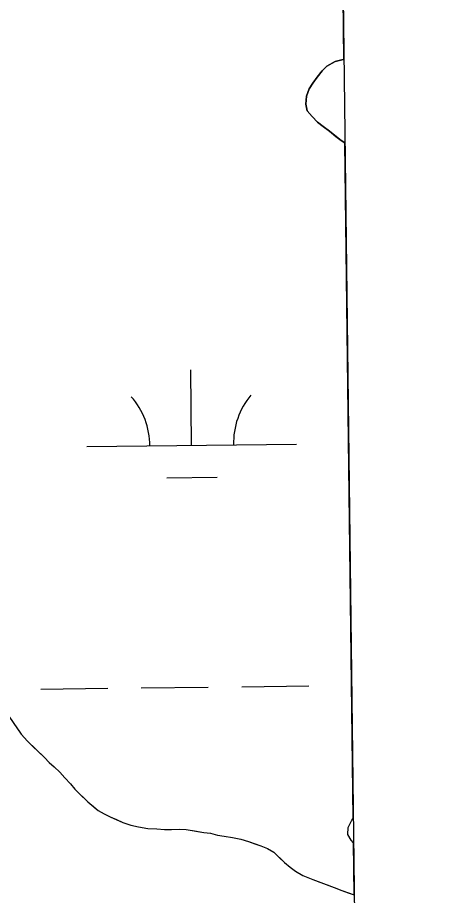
# Model space of a CAD drawing. Extents: x 3694830 to 3732949, y 415201 to 440970.
# Drawn here: x 3730615.2 to 3730815.6, y 424211.1 to 424629.8 of the extents above; entities that cross this region are included whole.
import ezdxf

# ---------------------------------------------------------------- set-up
doc = ezdxf.new("R2010")
doc.units = 0
for name, color, linetype in [('V-GRID-FRAM', 7, 'Continuous'), ('V-TOPO-SHOR', 7, 'Continuous'), ('V-WETL-SWMP', 7, 'Continuous')]:
    doc.layers.add(name, color=color, linetype=linetype)

msp = doc.modelspace()

# ---------------------------------------------------------------- linework, layer by layer
at = {"layer": 'V-GRID-FRAM'}
msp.add_lwpolyline([(3698844.69, 438797.54), (3730590.83, 439176.18), (3730815.62, 420995.11), (3699053.61, 420616.27), (3698844.69, 438797.54)], dxfattribs=at)
at = {"layer": 'V-TOPO-SHOR'}
for points in [[(3730770.93, 424609.79), (3730770.66, 424609.74), (3730766.82, 424608.76), (3730762.78, 424606.62), (3730760.56, 424604.31), (3730758.12, 424601.3), (3730756.14, 424598.54), (3730754.38, 424595.77), (3730753.09, 424592.34), (3730752.71, 424588.47), (3730753.46, 424585.31), (3730755.79, 424582.63), (3730758.35, 424579.96), (3730761.12, 424577.75), (3730764.12, 424575.54), (3730767.12, 424573.11), (3730769.66, 424571.12), (3730771.42, 424570)], [(3730614.12, 424291.97), (3730616.92, 424287.96), (3730619.92, 424284.63)], [(3730619.92, 424284.63), (3730622.69, 424281.98), (3730625, 424279.77), (3730628, 424276.9), (3730630.31, 424274.46), (3730632.61, 424272.48), (3730635.37, 424269.83), (3730637.69, 424267.16), (3730640.46, 424264.28), (3730642.55, 424261.84), (3730644.63, 424259.63), (3730646.93, 424257.42), (3730648.66, 424255.76)], [(3730648.66, 424255.76), (3730651.42, 424253.56), (3730653.72, 424251.58), (3730656.46, 424250.05), (3730659.43, 424248.53), (3730662.4, 424247.24), (3730665.36, 424245.95), (3730669.23, 424244.67), (3730672.86, 424243.85), (3730677.4, 424243.04), (3730681.69, 424242.91), (3730685.31, 424242.53), (3730688.7, 424242.6), (3730692.54, 424242.68), (3730695.7, 424242.53), (3730699.56, 424241.93), (3730704.09, 424241.12), (3730707.27, 424240.73), (3730710.67, 424239.91), (3730713.85, 424239.29), (3730717.7, 424238.7), (3730721.78, 424237.88), (3730725.42, 424236.83), (3730728.38, 424235.76), (3730731.34, 424234.69), (3730734.53, 424233.41), (3730737.5, 424231.66), (3730740.27, 424229.01), (3730742.58, 424226.8), (3730745.33, 424224.6), (3730747.86, 424222.62), (3730751.29, 424220.66), (3730756.08, 424218.73), (3730759.49, 424217.44), (3730762.91, 424216.16), (3730766.32, 424214.88), (3730769.97, 424213.37), (3730772.93, 424212.31), (3730775.85, 424211.34)], [(3730775.55, 424236.15), (3730774.43, 424237.41), (3730772.79, 424240.09), (3730772.95, 424243.48), (3730774.68, 424246.91), (3730775.4, 424247.81)]]:
    msp.add_lwpolyline(points, dxfattribs=at)
at = {"layer": 'V-WETL-SWMP'}
for p, q in [((3730770.93, 424609.79), (3730770.52, 424642.67)), ((3730762.78, 424606.62), (3730766.82, 424608.75)), ((3730766.82, 424608.75), (3730770.66, 424609.74)), ((3730770.66, 424609.74), (3730770.93, 424609.79)), ((3730758.12, 424601.3), (3730760.56, 424604.31)), ((3730760.56, 424604.31), (3730762.78, 424606.62)), ((3730756.14, 424598.54), (3730758.12, 424601.3)), ((3730753.09, 424592.34), (3730754.38, 424595.77)), ((3730754.38, 424595.77), (3730756.14, 424598.54)), ((3730752.71, 424588.47), (3730753.09, 424592.34)), ((3730753.46, 424585.31), (3730752.71, 424588.47)), ((3730755.79, 424582.63), (3730753.46, 424585.31)), ((3730758.35, 424579.96), (3730755.79, 424582.63)), ((3730761.12, 424577.75), (3730758.35, 424579.96)), ((3730764.12, 424575.54), (3730761.12, 424577.75)), ((3730769.66, 424571.12), (3730764.12, 424575.54)), ((3730771.42, 424570), (3730769.66, 424571.12)), ((3730775.4, 424247.81), (3730771.42, 424570)), ((3730698.28, 424425.79), (3730697.85, 424461.79)), ((3730648.28, 424425.19), (3730748.27, 424426.39)), ((3730686.46, 424410.22), (3730710.46, 424410.5)), ((3730674.25, 424310.06), (3730706.24, 424310.44)), ((3730722.24, 424310.63), (3730754.24, 424311.02)), ((3730626.25, 424309.49), (3730658.25, 424309.87)), ((3730609.23, 424299.09), (3730616.92, 424287.96)), ((3730616.92, 424287.96), (3730619.92, 424284.63)), ((3730619.92, 424284.63), (3730628, 424276.9)), ((3730628, 424276.9), (3730630.31, 424274.46)), ((3730630.31, 424274.46), (3730632.61, 424272.48)), ((3730632.61, 424272.48), (3730635.37, 424269.82)), ((3730635.37, 424269.82), (3730637.69, 424267.16)), ((3730637.69, 424267.16), (3730640.46, 424264.28)), ((3730640.46, 424264.28), (3730642.55, 424261.84)), ((3730642.55, 424261.84), (3730644.63, 424259.63)), ((3730644.63, 424259.63), (3730648.66, 424255.76)), ((3730648.66, 424255.76), (3730653.72, 424251.58)), ((3730653.72, 424251.58), (3730656.46, 424250.05)), ((3730656.46, 424250.05), (3730659.43, 424248.53)), ((3730659.43, 424248.53), (3730665.36, 424245.95)), ((3730774.68, 424246.91), (3730775.4, 424247.81)), ((3730665.36, 424245.95), (3730669.23, 424244.67)), ((3730669.23, 424244.67), (3730672.86, 424243.85)), ((3730672.86, 424243.85), (3730677.4, 424243.04)), ((3730772.79, 424240.09), (3730772.95, 424243.48)), ((3730772.95, 424243.48), (3730774.68, 424246.91)), ((3730677.4, 424243.04), (3730681.69, 424242.91)), ((3730681.69, 424242.91), (3730685.31, 424242.53)), ((3730685.31, 424242.53), (3730692.54, 424242.68)), ((3730692.54, 424242.68), (3730695.71, 424242.53)), ((3730695.71, 424242.53), (3730704.09, 424241.12)), ((3730704.09, 424241.12), (3730707.26, 424240.74)), ((3730707.26, 424240.74), (3730710.67, 424239.91)), ((3730710.67, 424239.91), (3730713.85, 424239.29)), ((3730713.85, 424239.29), (3730717.7, 424238.7)), ((3730774.43, 424237.41), (3730772.79, 424240.09)), ((3730717.7, 424238.7), (3730721.78, 424237.88)), ((3730721.78, 424237.88), (3730725.42, 424236.83)), ((3730725.42, 424236.83), (3730731.34, 424234.69)), ((3730775.55, 424236.15), (3730774.43, 424237.41)), ((3730775.85, 424211.34), (3730775.55, 424236.15)), ((3730731.34, 424234.69), (3730734.53, 424233.41)), ((3730734.53, 424233.41), (3730737.5, 424231.66)), ((3730737.5, 424231.66), (3730742.58, 424226.8)), ((3730742.58, 424226.8), (3730745.33, 424224.6)), ((3730745.33, 424224.6), (3730747.86, 424222.62)), ((3730747.86, 424222.62), (3730751.29, 424220.66)), ((3730751.29, 424220.66), (3730756.08, 424218.73)), ((3730756.08, 424218.73), (3730766.32, 424214.88)), ((3730766.32, 424214.88), (3730769.97, 424213.37)), ((3730769.97, 424213.37), (3730775.85, 424211.34))]:
    msp.add_line(p, q, dxfattribs=at)
for centre, start, end in [((3730643.03, 424425.6), 359.9115, 41.4552), ((3730753.51, 424426.92), 139.9115, 181.4552)]:
    msp.add_arc(centre, 35.25, start, end, dxfattribs=at)

doc.saveas('drawing.dxf')
